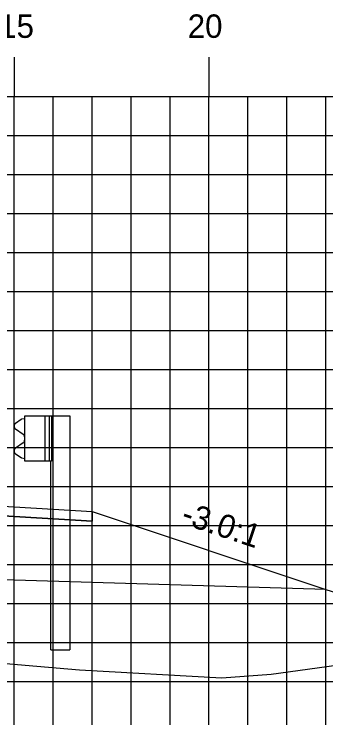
# Model space of a CAD drawing. Extents: x 850598 to 870284, y 366541 to 366651.
# Drawn here: x 863749.53 to 863757.53, y 366579.29 to 366597.33 of the extents above; entities that cross this region are included whole.
import ezdxf

# ---------------------------------------------------------------- set-up
doc = ezdxf.new("R2010")
doc.units = 0
for name, color, linetype in [('ANNOTATION', 7, 'Continuous'), ('D_Guardrail_Beam_Rt', 7, 'Continuous'), ('D_Roadway_Centerline', 7, 'Continuous'), ('D_Roadway_Edge_Shoulder', 7, 'Continuous'), ('D_Roadway_SubGrade', 7, 'Continuous'), ('H_V ANNOTATION', 7, 'Continuous'), ('MAJOR', 7, 'Continuous'), ('MINOR', 7, 'Continuous'), ('S_Roadway_Centerline', 7, 'Continuous')]:
    doc.layers.add(name, color=color, linetype=linetype)

msp = doc.modelspace()

# ---------------------------------------------------------------- linework, layer by layer
at = {"layer": 'D_Guardrail_Beam_Rt'}
for p, q in [((863749.714, 366586.943), (863749.571, 366586.843)), ((863749.804, 366586.963), (863749.731, 366586.95)), ((863749.804, 366587.037), (863750.491, 366587.037)), ((863749.804, 366585.871), (863749.804, 366587.037)), ((863750.325, 366587.037), (863750.325, 366585.871)), ((863750.429, 366587.037), (863750.429, 366585.871)), ((863750.491, 366587.037), (863750.962, 366587.037)), ((863750.491, 366587.037), (863750.491, 366585.871)), ((863750.962, 366587.037), (863750.962, 366581.037)), ((863749.571, 366586.7), (863749.766, 366586.564)), ((863749.766, 366586.344), (863749.571, 366586.208)), ((863749.8, 366586.5), (863749.8, 366586.409)), ((863749.571, 366586.065), (863749.714, 366585.965)), ((863749.731, 366585.958), (863749.804, 366585.945)), ((863750.491, 366585.871), (863749.804, 366585.871)), ((863750.471, 366581.037), (863750.471, 366585.871)), ((863750.471, 366581.037), (863750.962, 366581.037))]:
    msp.add_line(p, q, dxfattribs=at)
for centre, major_axis, start_param, end_param in [((863749.738, 366586.909), (-0.0417, 0), 4.886922, 5.323254), ((863749.621, 366586.772), (-0.0877, 0), 5.323254, 7.243116), ((863749.721, 366586.5), (0.0789, 0), 0, 0.959931), ((863749.721, 366586.409), (0.0789, 0), 5.323254, 6.283185), ((863749.621, 366586.136), (-0.0877, 0), 5.323254, 7.243116), ((863749.738, 366585.999), (-0.0417, 0), 0.959931, 1.396263)]:
    msp.add_ellipse(centre, major_axis=major_axis, ratio=0.995501, start_param=start_param, end_param=end_param, dxfattribs=at)
at = {"layer": 'D_Roadway_Centerline'}
msp.add_lwpolyline([(863694.533, 366581.846), (863713.488, 366584.972), (863716.533, 366582.734), (863716.988, 366585.182), (863717.078, 366585.184), (863717.157, 366585.138), (863717.526, 366584.751), (863717.533, 366584.584), (863723.533, 366584.944), (863734.533, 366585.274), (863745.533, 366584.944), (863749.533, 366584.704), (863751.533, 366584.584), (863757.533, 366582.584), (863803.479, 366568.225), (863812.816, 366565.307), (863822.678, 366562.225), (863826.678, 366562.225)], dxfattribs=at)
at = {"layer": 'D_Roadway_Edge_Shoulder'}
msp.add_lwpolyline([(863745.533, 366584.944), (863749.533, 366584.704), (863749.533, 366584.704), (863751.533, 366584.584), (863751.533, 366584.334), (863746.533, 366584.634), (863745.533, 366584.694)], close=True, dxfattribs=at)
at = {"layer": 'D_Roadway_SubGrade'}
msp.add_lwpolyline([(863745.533, 366584.444), (863746.533, 366584.384), (863746.533, 366584.634), (863751.533, 366584.334), (863751.533, 366584.584), (863757.533, 366582.584), (863745.533, 366582.944)], close=True, dxfattribs=at)
at = {"layer": 'MAJOR'}
for p, q in [((863749.533, 366596.227), (863749.533, 366595.225)), ((863749.533, 366596.227), (863749.533, 366595.225)), ((863754.533, 366596.227), (863754.533, 366595.225)), ((863754.533, 366596.227), (863754.533, 366595.225)), ((863694.533, 366595.225), (863834.533, 366595.225)), ((863694.533, 366595.225), (863834.533, 366595.225)), ((863694.533, 366595.225), (863834.533, 366595.225)), ((863694.533, 366595.225), (863834.533, 366595.225)), ((863749.533, 366550.225), (863749.533, 366595.225)), ((863749.533, 366550.225), (863749.533, 366595.225)), ((863754.533, 366550.225), (863754.533, 366595.225)), ((863754.533, 366550.225), (863754.533, 366595.225)), ((863694.533, 366590.225), (863834.533, 366590.225)), ((863694.533, 366590.225), (863834.533, 366590.225)), ((863694.533, 366585.225), (863834.533, 366585.225)), ((863694.533, 366585.225), (863834.533, 366585.225)), ((863694.533, 366580.225), (863834.533, 366580.225)), ((863694.533, 366580.225), (863834.533, 366580.225))]:
    msp.add_line(p, q, dxfattribs=at)
at = {"layer": 'MINOR'}
for p, q in [((863750.533, 366550.225), (863750.533, 366595.225)), ((863750.533, 366550.225), (863750.533, 366595.225)), ((863751.533, 366550.225), (863751.533, 366595.225)), ((863751.533, 366550.225), (863751.533, 366595.225)), ((863752.533, 366550.225), (863752.533, 366595.225)), ((863752.533, 366550.225), (863752.533, 366595.225)), ((863753.533, 366550.225), (863753.533, 366595.225)), ((863753.533, 366550.225), (863753.533, 366595.225)), ((863755.533, 366550.225), (863755.533, 366595.225)), ((863755.533, 366550.225), (863755.533, 366595.225)), ((863756.533, 366550.225), (863756.533, 366595.225)), ((863756.533, 366550.225), (863756.533, 366595.225)), ((863757.533, 366550.225), (863757.533, 366595.225)), ((863757.533, 366550.225), (863757.533, 366595.225)), ((863694.533, 366594.225), (863834.533, 366594.225)), ((863694.533, 366594.225), (863834.533, 366594.225)), ((863694.533, 366593.225), (863834.533, 366593.225)), ((863694.533, 366593.225), (863834.533, 366593.225)), ((863694.533, 366592.225), (863834.533, 366592.225)), ((863694.533, 366592.225), (863834.533, 366592.225)), ((863694.533, 366591.225), (863834.533, 366591.225)), ((863694.533, 366591.225), (863834.533, 366591.225)), ((863694.533, 366589.225), (863834.533, 366589.225)), ((863694.533, 366589.225), (863834.533, 366589.225)), ((863694.533, 366588.225), (863834.533, 366588.225)), ((863694.533, 366588.225), (863834.533, 366588.225)), ((863694.533, 366587.225), (863834.533, 366587.225)), ((863694.533, 366587.225), (863834.533, 366587.225)), ((863694.533, 366586.225), (863834.533, 366586.225)), ((863694.533, 366586.225), (863834.533, 366586.225)), ((863694.533, 366584.225), (863834.533, 366584.225)), ((863694.533, 366584.225), (863834.533, 366584.225)), ((863694.533, 366583.225), (863834.533, 366583.225)), ((863694.533, 366583.225), (863834.533, 366583.225)), ((863694.533, 366582.225), (863834.533, 366582.225)), ((863694.533, 366582.225), (863834.533, 366582.225)), ((863694.533, 366581.225), (863834.533, 366581.225)), ((863694.533, 366581.225), (863834.533, 366581.225))]:
    msp.add_line(p, q, dxfattribs=at)
at = {"layer": 'S_Roadway_Centerline'}
msp.add_lwpolyline([(863694.533, 366581.174), (863695.337, 366581.589), (863695.861, 366581.864), (863703.093, 366581.284), (863719.491, 366580.182), (863720.532, 366580.099), (863722.994, 366580.175), (863739.215, 366580.981), (863741.953, 366581.001), (863746.134, 366580.96), (863751.213, 366580.522), (863754.86, 366580.317), (863756.128, 366580.415), (863761.462, 366581.153)], dxfattribs=at)

# ---------------------------------------------------------------- texts
at = {"layer": 'ANNOTATION'}
msp.add_text('-3.0:1', height=0.6, rotation=341.5651, dxfattribs=at).set_placement((863753.787, 366584.287))
at = {"layer": 'H_V ANNOTATION'}
for s, p in [('15', (863749.15, 366596.725)), ('20', (863753.987, 366596.725))]:
    msp.add_text(s, height=0.6, dxfattribs=at).set_placement(p)

doc.saveas('drawing.dxf')
